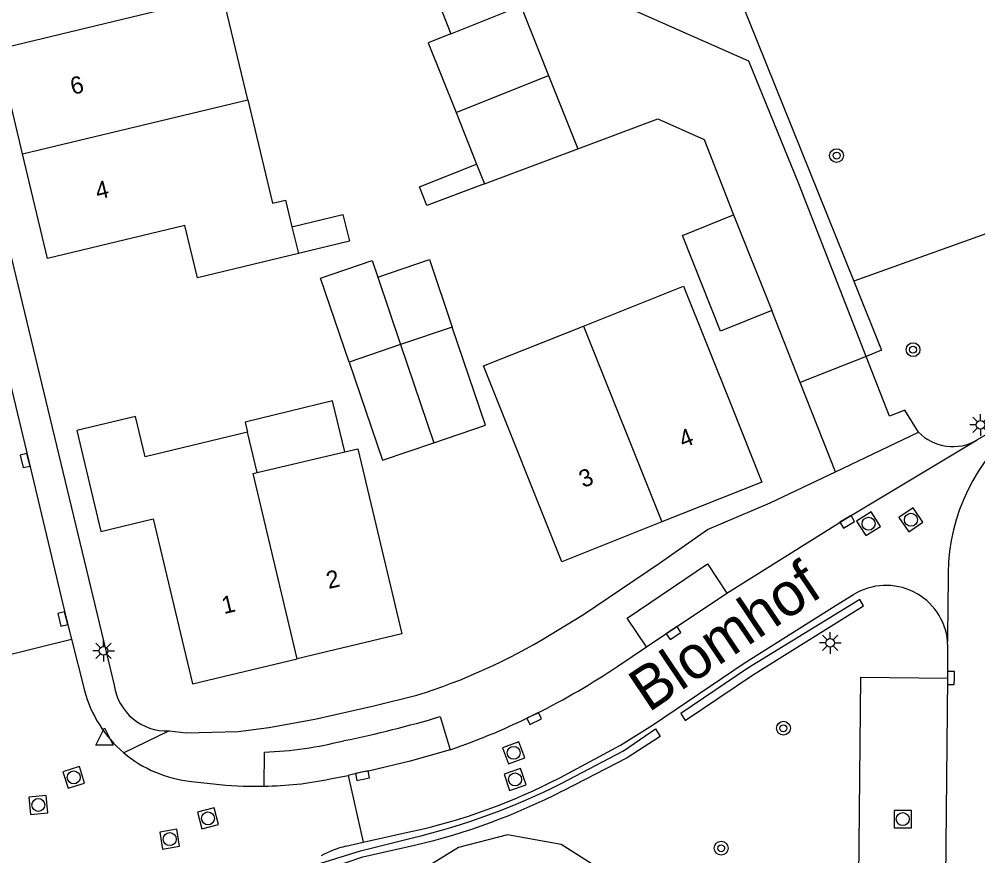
# Model space of a CAD drawing. Extents: x 136000 to 138005, y 398500 to 400500.
# Drawn here: x 137853 to 137908.5, y 400269.5 to 400317.9 of the extents above; entities that cross this region are included whole.
import ezdxf

# ---------------------------------------------------------------- set-up
doc = ezdxf.new("R2010")
doc.units = 0
for name, color, linetype in [('gg-afsc-hekwerk', 7, 'Continuous'), ('gg-anno-huisnummerreeks BGT', 7, 'Continuous'), ('gg-anno-openbare ruimte label', 7, 'Continuous'), ('gg-bbg-bijgebouw', 7, 'Continuous'), ('gg-bbg-gedigitaliseerde bijgebouw', 7, 'Continuous'), ('gg-bbg-hoofdgebouw', 7, 'Continuous'), ('gg-bbg-luifel en loopbrug', 7, 'Continuous'), ('gg-bbg-tussenscheiding', 7, 'Continuous'), ('gg-knt-bovenkant onderkant talud', 7, 'Continuous'), ('gg-knt-verharding', 7, 'Continuous'), ('gg-knt-verharding nz', 7, 'Continuous'), ('gt-grn-groengrens', 7, 'Continuous'), ('gt-grn-weggrens', 7, 'Continuous'), ('gt-symb-boom', 7, 'Continuous'), ('gt-symb-kolk', 7, 'Continuous'), ('gt-symb-lichtmast', 7, 'Continuous'), ('gt-symb-rioolschacht', 7, 'Continuous'), ('gt-symb-waterafsluiter', 7, 'Continuous')]:
    doc.layers.add(name, color=color, linetype=linetype)

# ---------------------------------------------------------------- blocks, each defined once
blk = doc.blocks.new('gt0-BOOM')
at = {"layer": 'gt-symb-boom'}
for radius in [0.4, 0.2]:
    blk.add_circle((0, 0), radius, dxfattribs=at)
blk = doc.blocks.new('gt0-RS')
at = {"layer": 'gt-symb-rioolschacht'}
blk.add_lwpolyline([(-0.5, -0.5), (0.5, -0.5), (0.5, 0.5), (-0.5, 0.5)], close=True, dxfattribs=at)
blk.add_circle((0, 0), 0.375, dxfattribs=at)
blk = doc.blocks.new('gt0-LMAST')
at = {"layer": 'gt-symb-lichtmast'}
for p, q in [((-0.005, 0.246), (-0.005, 0.621)), ((-0.182, 0.173), (-0.447, 0.438)), ((0.172, 0.173), (0.437, 0.438)), ((-0.255, -0.004), (-0.63, -0.004)), ((-0.182, -0.181), (-0.447, -0.446)), ((-0.005, -0.254), (-0.005, -0.629)), ((0.437, -0.446), (0.172, -0.181)), ((0.245, -0.004), (0.62, -0.004))]:
    blk.add_line(p, q, dxfattribs=at)
blk.add_circle((-0.005, -0.004), 0.25, dxfattribs=at)
blk = doc.blocks.new('gt0-KOLK')
at = {"layer": 'gt-symb-kolk'}
blk.add_lwpolyline([(0, 0), (0.375, 0), (0.375, 0.4), (-0.375, 0.4), (-0.375, 0), (0, 0)], dxfattribs=at)
blk = doc.blocks.new('gt0-WAFSL')
at = {"layer": 'gt-symb-waterafsluiter'}
for p, q in [((-0.5, -0.333), (0, 0.667)), ((0, 0.667), (0.5, -0.333)), ((0.5, -0.333), (-0.5, -0.333))]:
    blk.add_line(p, q, dxfattribs=at)

msp = doc.modelspace()

# ---------------------------------------------------------------- linework, layer by layer
at = {"layer": 'gg-afsc-hekwerk'}
for p, q in [((137889.278, 400332.587), (137901.287, 400302.754)), ((137892.642, 400310.935), (137894.344, 400306.586)), ((137901.287, 400302.754), (137902.898, 400298.753)), ((137902.013, 400298.403), (137898.193, 400296.891)), ((137902.898, 400298.753), (137902.013, 400298.403))]:
    msp.add_line(p, q, dxfattribs=at)
msp.add_lwpolyline([(137885.332, 400310.396), (137889.96, 400312.133), (137892.642, 400310.935)], dxfattribs=at)
at = {"layer": 'gg-bbg-bijgebouw'}
for p, q in [((137883.641, 400314.637), (137885.332, 400310.396)), ((137894.344, 400306.586), (137896.546, 400301.053)), ((137878.064, 400300.1), (137875.08, 400299.088)), ((137875.08, 400299.088), (137872.096, 400298.076))]:
    msp.add_line(p, q, dxfattribs=at)
for points in [[(137896.546, 400301.053), (137893.589, 400299.852), (137891.387, 400305.385), (137894.344, 400306.586)], [(137877.008, 400293.404), (137879.992, 400294.416), (137878.064, 400300.1)], [(137872.096, 400298.076), (137874.024, 400292.392), (137877.008, 400293.404)]]:
    msp.add_lwpolyline(points, dxfattribs=at)
at = {"layer": 'gg-bbg-gedigitaliseerde bijgebouw'}
for p, q in [((137878.287, 400312.495), (137883.641, 400314.637)), ((137878.287, 400312.495), (137879.477, 400309.52)), ((137879.937, 400308.371), (137885.332, 400310.396)), ((137879.477, 400309.52), (137879.937, 400308.371))]:
    msp.add_line(p, q, dxfattribs=at)
at = {"layer": 'gg-bbg-hoofdgebouw'}
for p, q in [((137868.793, 400305.893), (137869.171, 400304.342)), ((137866.785, 400291.678), (137866.23, 400294.013)), ((137866.785, 400291.678), (137871.848, 400292.881))]:
    msp.add_line(p, q, dxfattribs=at)
for points in [[(137866.243, 400313.232), (137864.809, 400319.201), (137866.949, 400319.695), (137866.097, 400322.829)], [(137853.204, 400310.114), (137851.755, 400316.171), (137861.082, 400318.402), (137860.307, 400321.283)], [(137866.243, 400313.232), (137867.677, 400307.263), (137868.415, 400307.443), (137868.793, 400305.893)], [(137869.171, 400304.342), (137863.326, 400302.942), (137862.602, 400305.962), (137854.653, 400304.057), (137853.204, 400310.114)], [(137885.665, 400300.152), (137891.451, 400302.457), (137894.214, 400295.541), (137895.974, 400291.133), (137890.188, 400288.827)], [(137890.188, 400288.827), (137884.402, 400286.521), (137879.879, 400297.846), (137885.665, 400300.152)], [(137866.23, 400294.013), (137860.305, 400292.591), (137859.748, 400294.925), (137856.353, 400294.116), (137857.745, 400288.281), (137860.756, 400289.012), (137863.048, 400279.46), (137869.103, 400280.912)], [(137871.848, 400292.881), (137872.603, 400293.06), (137875.144, 400282.36), (137869.103, 400280.912)]]:
    msp.add_lwpolyline(points, dxfattribs=at)
at = {"layer": 'gg-bbg-luifel en loopbrug'}
for p, q in [((137875.779, 400322.582), (137877.988, 400317.061)), ((137877.988, 400317.061), (137882.03, 400318.678)), ((137882.03, 400318.678), (137883.641, 400314.637)), ((137873.759, 400302.983), (137875.08, 400299.088))]:
    msp.add_line(p, q, dxfattribs=at)
for points in [[(137877.988, 400317.061), (137876.671, 400316.534), (137878.287, 400312.495)], [(137879.937, 400308.371), (137876.603, 400307.12), (137876.172, 400308.198), (137879.477, 400309.52)], [(137868.793, 400305.893), (137871.739, 400306.611), (137872.117, 400305.061), (137869.171, 400304.342)], [(137872.096, 400298.076), (137870.45, 400302.929), (137873.434, 400303.941), (137873.759, 400302.983)], [(137873.759, 400302.983), (137876.743, 400303.995), (137878.064, 400300.1)], [(137871.848, 400292.881), (137871.13, 400295.826), (137866.091, 400294.598), (137866.23, 400294.013)]]:
    msp.add_lwpolyline(points, dxfattribs=at)
at = {"layer": 'gg-bbg-tussenscheiding'}
for p, q in [((137853.204, 400310.114), (137866.243, 400313.232)), ((137885.665, 400300.152), (137890.188, 400288.827)), ((137875.08, 400299.088), (137877.008, 400293.404))]:
    msp.add_line(p, q, dxfattribs=at)
msp.add_lwpolyline([(137869.103, 400280.912), (137866.559, 400291.624), (137866.785, 400291.678)], dxfattribs=at)
at = {"layer": 'gg-knt-bovenkant onderkant talud'}
msp.add_lwpolyline([(137888.125, 400266.07), (137886.891, 400268.573), (137884.373, 400270.181), (137881.257, 400270.728), (137878.433, 400269.994), (137876.461, 400268.789), (137874.945, 400267.223), (137873.757, 400264.427), (137875.545, 400260.025), (137882.643, 400257.447), (137884.619, 400258.313), (137886.551, 400260.173), (137887.763, 400263.682), (137888.125, 400266.07)], dxfattribs=at)
at = {"layer": 'gg-knt-verharding'}
for p, q in [((137902.013, 400298.403), (137898.111, 400308.382)), ((137898.193, 400296.891), (137896.546, 400301.053)), ((137900.233, 400291.734), (137898.193, 400296.891)), ((137910.264, 400294.647), (137908.436, 400293.567)), ((137906.75, 400285.28), (137906.742, 400284.272)), ((137906.742, 400284.272), (137906.719, 400281.917)), ((137851.196, 400280.859), (137856.044, 400282.04)), ((137856.044, 400282.04), (137856.789, 400279.078)), ((137901.554, 400265.32), (137901.697, 400279.858)), ((137901.697, 400279.858), (137906.74, 400279.804)), ((137870.998, 400273.964), (137872.049, 400274.173)), ((137872.049, 400274.173), (137872.908, 400270.312)), ((137872.908, 400270.312), (137875.675, 400270.92)), ((137871.915, 400270.078), (137872.908, 400270.312))]:
    msp.add_line(p, q, dxfattribs=at)
for points in [[(137844.07, 400336.062), (137845.304, 400332.067), (137848.492, 400320.989), (137858.511, 400279.399)], [(137843.661, 400331.335), (137846.097, 400322.891), (137847.163, 400319.013), (137853.553, 400292.426), (137855.725, 400283.266), (137856.044, 400282.04)], [(137898.111, 400308.382), (137895.228, 400315.473), (137888.587, 400318.398), (137888.222, 400319.275)], [(137905.03, 400294.028), (137904.238, 400295.296), (137903.366, 400294.943), (137902.013, 400298.403)], [(137883.692, 400282.277), (137885.661, 400283.47), (137890.046, 400286.435), (137892.83, 400288.398), (137896.446, 400289.929), (137900.233, 400291.734)], [(137884.285, 400274.037), (137887.804, 400275.916), (137889.648, 400277.077), (137894.948, 400280.668), (137900.43, 400284.115), (137901.28, 400284.624)], [(137906.74, 400279.804), (137906.723, 400281.293), (137906.735, 400281.603), (137906.719, 400281.917)], [(137861.69, 400276.748), (137862.68, 400276.639), (137865.679, 400276.711), (137867.45, 400276.95), (137870.123, 400277.418), (137873.535, 400278.187), (137876.014, 400278.803)], [(137862.983, 400273.827), (137864.976, 400273.604), (137865.973, 400273.544), (137867.177, 400273.552)]]:
    msp.add_lwpolyline(points, dxfattribs=at)
for centre, radius, start, end in [((137907.028, 400295.98), 2.793, 224.3233, 300.2604), ((137918.041, 400285.7), 11.299, 131.9015, 182.1327), ((137903.159, 400281.583), 3.575, 5.3682, 121.7126), ((137865.511, 400312.237), 35.045, 287.4391, 301.2507), ((137861.553, 400279.815), 3.07, 187.7891, 272.5608), ((137863.665, 400280.91), 7.115, 194.9211, 229.7176), ((137863.665, 400280.91), 7.115, 229.7119, 264.4992), ((137866.97, 400293.392), 19.841, 270.5965, 281.7118), ((137868.336, 400304.641), 34.511, 282.2776, 297.5251), ((137873.316, 400264.317), 5.929, 103.6681, 118.6097)]:
    msp.add_arc(centre, radius, start, end, dxfattribs=at)
at = {"layer": 'gg-knt-verharding nz'}
for p, q in [((137889.302, 400281.603), (137893.948, 400284.711)), ((137887.644, 400280.492), (137889.302, 400281.603)), ((137906.545, 400260.25), (137906.74, 400279.804)), ((137877.375, 400277.576), (137877.946, 400275.647)), ((137867.177, 400273.552), (137867.205, 400275.514))]:
    msp.add_line(p, q, dxfattribs=at)
for points in [[(137893.948, 400284.711), (137900.816, 400289), (137908.436, 400293.567)], [(137889.302, 400281.603), (137888.183, 400283.256), (137892.821, 400286.414), (137893.948, 400284.711)], [(137877.946, 400275.647), (137875.634, 400275.004), (137873.303, 400274.428), (137872.827, 400274.353), (137872.049, 400274.173)]]:
    msp.add_lwpolyline(points, dxfattribs=at)
for centre, radius, start, end in [((137863.954, 400315.783), 42.505, 289.2196, 303.8727), ((137858.59, 400340.783), 65.939, 281.55929, 286.55191), ((137866.238, 400298.363), 22.87, 272.4238, 284.084)]:
    msp.add_arc(centre, radius, start, end, dxfattribs=at)
at = {"layer": 'gt-grn-groengrens'}
msp.add_line((137923.256, 400310.638), (137901.287, 400302.754), dxfattribs=at)
for points in [[(137891.297, 400277.756), (137891.542, 400277.355), (137895.433, 400279.961), (137901.854, 400283.984), (137901.645, 400284.348), (137895.173, 400280.367), (137891.297, 400277.756)], [(137884.375, 400273.707), (137887.966, 400275.587), (137889.818, 400276.87), (137890.094, 400276.418), (137888.174, 400275.184), (137884.478, 400273.289)], [(137872.359, 400263.626), (137870.457, 400269.098), (137872.749, 400269.817), (137875.775, 400270.564)], [(137872.626, 400263.721), (137870.974, 400268.817), (137872.898, 400269.46), (137875.878, 400270.129)]]:
    msp.add_lwpolyline(points, dxfattribs=at)
for centre, radius, start, end in [((137866.461, 400309.387), 39.925, 283.4911, 296.6601), ((137867.074, 400307.372), 38.269, 283.3003, 297.0506)]:
    msp.add_arc(centre, radius, start, end, dxfattribs=at)
at = {"layer": 'gt-grn-weggrens'}
for p, q in [((137900.233, 400291.734), (137905.03, 400294.028)), ((137861.69, 400276.748), (137859.064, 400275.482))]:
    msp.add_line(p, q, dxfattribs=at)

# ---------------------------------------------------------------- block references
at = {"layer": 'gt-symb-boom'}
for p in [(137900.297, 400310.01), (137904.721, 400298.789), (137897.223, 400276.899), (137893.623, 400269.962)]:
    msp.add_blockref('gt0-BOOM', p, dxfattribs=at)
at = {"layer": 'gt-symb-kolk'}
for p, rotation in [((137853.553, 400292.426), 103.53716393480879), ((137900.816, 400289), -149.07084487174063), ((137855.725, 400283.266), 104.59405377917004), ((137890.755, 400282.567), -146.12863856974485), ((137907.109, 400279.798), 89.54164354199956), ((137882.709, 400277.64), -154.25422912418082), ((137872.827, 400274.353), -168.2659434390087)]:
    msp.add_blockref('gt0-KOLK', p, dxfattribs=dict(at, rotation=rotation))
at = {"layer": 'gt-symb-lichtmast'}
for p in [(137908.629, 400294.441), (137899.936, 400281.837), (137857.903, 400281.382)]:
    msp.add_blockref('gt0-LMAST', p, dxfattribs=at)
at = {"layer": 'gt-symb-rioolschacht'}
for p, rotation in [((137902.145, 400288.725), 32.196998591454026), ((137904.6, 400288.951), 34.58083567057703), ((137881.618, 400275.477), 20.74493690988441), ((137856.168, 400274.058), 17.424311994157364), ((137881.698, 400273.939), -161.2103541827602), ((137854.121, 400272.462), 5.4961866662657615), ((137863.936, 400271.685), 14.46096783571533), ((137861.722, 400270.486), 9.427828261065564)]:
    msp.add_blockref('gt0-RS', p, dxfattribs=dict(at, rotation=rotation))
msp.add_blockref('gt0-RS', (137904.123, 400271.644), dxfattribs=at)
at = {"layer": 'gt-symb-waterafsluiter'}
msp.add_blockref('gt0-WAFSL', (137857.944, 400276.254), dxfattribs=at)

# ---------------------------------------------------------------- texts
at = {"layer": 'gg-anno-huisnummerreeks BGT'}
for s, rotation, p in [('6', 13.5, (137856.104, 400313.516)), ('4', 13.5, (137857.553, 400307.459)), ('4', 21.7, (137891.424, 400293.087)), ('3', 21.7, (137885.638, 400290.781)), ('2', 13.5, (137870.911, 400284.944)), ('1', 13.5, (137864.863, 400283.494))]:
    msp.add_text(s, height=1, rotation=rotation, dxfattribs=at).set_placement(p)
at = {"layer": 'gg-anno-openbare ruimte label'}
msp.add_text('Blomhof', height=2.5, rotation=33.9, dxfattribs=at).set_placement((137889.421, 400277.782))

doc.saveas('drawing.dxf')
